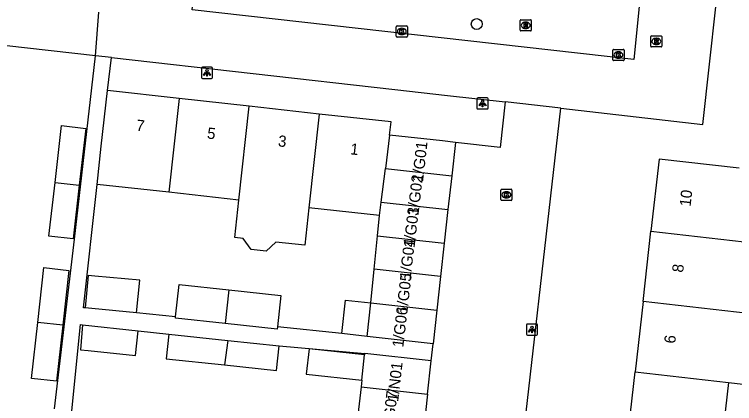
# Model space of a CAD drawing. Extents: x 162082 to 163393, y 388091 to 388632.
# Drawn here: x 162764.8 to 162829.3, y 388370.4 to 388405.2 of the extents above; entities that cross this region are included whole.
import ezdxf

# ---------------------------------------------------------------- set-up
doc = ezdxf.new("R2010")
doc.units = 0
for name, color, linetype in [('IMGEO_Boom', 7, 'Continuous'), ('IMGEO_Kolk', 7, 'Continuous'), ('IMGEO_Lichtpunt', 7, 'Continuous'), ('IMGEO_Pand', 7, 'Continuous'), ('IMGEO_Pand_nummerreeks', 7, 'Continuous'), ('IMGEO_Rijbaan_lokaal_open', 7, 'Continuous'), ('IMGEO_Rioolput', 7, 'Continuous'), ('IMGEO_Voetpad_open', 7, 'Continuous')]:
    doc.layers.add(name, color=color, linetype=linetype)

msp = doc.modelspace()

# ---------------------------------------------------------------- linework, layer by layer
at = {"layer": 'IMGEO_Boom'}
msp.add_circle((162806.242, 388404.354), 0.489, dxfattribs=at)
at = {"layer": 'IMGEO_Kolk'}
for p, q in [((162799.033, 388403.265), (162799.033, 388404.117)), ((162799.108, 388404.191), (162799.96, 388404.191)), ((162799.521, 388403.971), (162799.546, 388403.971)), ((162800.034, 388404.117), (162800.034, 388403.265)), ((162799.96, 388403.191), (162799.108, 388403.191)), ((162799.544, 388403.411), (162799.519, 388403.411)), ((162818.437, 388401.157), (162818.437, 388402.009)), ((162818.512, 388402.083), (162819.364, 388402.083)), ((162818.925, 388401.863), (162818.95, 388401.863)), ((162819.438, 388402.009), (162819.438, 388401.157)), ((162818.948, 388401.303), (162818.923, 388401.303)), ((162819.364, 388401.083), (162818.512, 388401.083)), ((162808.476, 388389.572), (162809.328, 388389.572)), ((162808.401, 388388.646), (162808.401, 388389.498)), ((162808.889, 388389.352), (162808.914, 388389.352)), ((162809.402, 388389.498), (162809.402, 388388.646)), ((162809.328, 388388.572), (162808.476, 388388.572)), ((162808.912, 388388.792), (162808.887, 388388.792))]:
    msp.add_line(p, q, dxfattribs=at)
for points in [[(162799.033, 388403.265), (162799.033, 388404.117)], [(162799.108, 388404.191), (162799.96, 388404.191)], [(162799.354, 388403.891), (162799.477, 388403.891), (162799.477, 388403.74), (162799.607, 388403.891), (162799.771, 388403.891), (162799.625, 388403.74), (162799.778, 388403.491), (162799.626, 388403.491), (162799.541, 388403.655), (162799.477, 388403.588), (162799.477, 388403.491), (162799.354, 388403.491), (162799.354, 388403.891)], [(162800.034, 388404.117), (162800.034, 388403.265)], [(162799.96, 388403.191), (162799.108, 388403.191)], [(162818.437, 388401.157), (162818.437, 388402.009)], [(162818.512, 388402.083), (162819.364, 388402.083)], [(162819.438, 388402.009), (162819.438, 388401.157)], [(162818.758, 388401.783), (162818.881, 388401.783), (162818.881, 388401.632), (162819.011, 388401.783), (162819.175, 388401.783), (162819.029, 388401.632), (162819.182, 388401.383), (162819.03, 388401.383), (162818.945, 388401.547), (162818.881, 388401.48), (162818.881, 388401.383), (162818.758, 388401.383), (162818.758, 388401.783)], [(162819.364, 388401.083), (162818.512, 388401.083)], [(162808.476, 388389.572), (162809.328, 388389.572)], [(162808.401, 388388.646), (162808.401, 388389.498)], [(162808.722, 388389.272), (162808.845, 388389.272), (162808.845, 388389.121), (162808.975, 388389.272), (162809.139, 388389.272), (162808.993, 388389.121), (162809.146, 388388.872), (162808.994, 388388.872), (162808.909, 388389.036), (162808.845, 388388.969), (162808.845, 388388.872), (162808.722, 388388.872), (162808.722, 388389.272)], [(162809.402, 388389.498), (162809.402, 388388.646)], [(162809.328, 388388.572), (162808.476, 388388.572)]]:
    msp.add_lwpolyline(points, dxfattribs=at)
for centre, start, end in [((162799.11, 388404.115), 91.55205, 178.44795), ((162799.11, 388404.115), 91.55205, 178.44795), ((162799.958, 388404.115), 1.55205, 88.44795), ((162799.958, 388404.115), 1.55205, 88.44795), ((162799.11, 388403.267), 181.55205, 268.44795), ((162799.11, 388403.267), 181.55205, 268.44795), ((162799.958, 388403.267), 271.55205, 358.44795), ((162799.958, 388403.267), 271.55205, 358.44795), ((162818.514, 388402.007), 91.55205, 178.44795), ((162818.514, 388402.007), 91.55205, 178.44795), ((162819.362, 388402.007), 1.55205, 88.44795), ((162819.362, 388402.007), 1.55205, 88.44795), ((162818.514, 388401.159), 181.55205, 268.44795), ((162818.514, 388401.159), 181.55205, 268.44795), ((162819.362, 388401.159), 271.55205, 358.44795), ((162819.362, 388401.159), 271.55205, 358.44795), ((162808.478, 388389.496), 91.55205, 178.44795), ((162808.478, 388389.496), 91.55205, 178.44795), ((162809.326, 388389.496), 1.55205, 88.44795), ((162809.326, 388389.496), 1.55205, 88.44795), ((162808.478, 388388.648), 181.55205, 268.44795), ((162808.478, 388388.648), 181.55205, 268.44795), ((162809.326, 388388.648), 271.55205, 358.44795), ((162809.326, 388388.648), 271.55205, 358.44795)]:
    msp.add_arc(centre, 0.0765, start, end, dxfattribs=at)
for centre, major_axis, ratio, start_param, end_param in [((162799.52, 388403.691), (-0.387, 0.002), 0.722429, 4.712389, 7.853982), ((162799.545, 388403.691), (-0.39, 0.002), 0.717154, 1.570796, 4.712389), ((162818.924, 388401.583), (-0.387, 0.002), 0.722429, 4.712389, 7.853982), ((162818.949, 388401.583), (-0.39, 0.002), 0.717154, 1.570796, 4.712389), ((162808.888, 388389.072), (-0.387, 0.002), 0.722429, 4.712389, 7.853982), ((162808.913, 388389.072), (-0.39, 0.002), 0.717154, 1.570796, 4.712389)]:
    msp.add_ellipse(centre, major_axis=major_axis, ratio=ratio, start_param=start_param, end_param=end_param, dxfattribs=at)
at = {"layer": 'IMGEO_Lichtpunt'}
for p, q in [((162781.583, 388400.39), (162781.583, 388399.583)), ((162781.583, 388400.39), (162781.583, 388399.583)), ((162782.485, 388400.485), (162781.677, 388400.485)), ((162782.485, 388400.485), (162781.677, 388400.485)), ((162782.579, 388399.583), (162782.579, 388400.39)), ((162782.579, 388399.583), (162782.579, 388400.39)), ((162781.677, 388399.489), (162782.485, 388399.489)), ((162781.677, 388399.489), (162782.485, 388399.489)), ((162806.267, 388397.655), (162806.267, 388396.848)), ((162806.267, 388397.655), (162806.267, 388396.848)), ((162807.169, 388397.75), (162806.361, 388397.75)), ((162807.169, 388397.75), (162806.361, 388397.75)), ((162807.263, 388396.848), (162807.263, 388397.655)), ((162807.263, 388396.848), (162807.263, 388397.655)), ((162806.361, 388396.754), (162807.169, 388396.754)), ((162806.361, 388396.754), (162807.169, 388396.754)), ((162810.696, 388377.416), (162810.696, 388376.609)), ((162810.696, 388377.416), (162810.696, 388376.609)), ((162811.598, 388377.511), (162810.79, 388377.511)), ((162811.598, 388377.511), (162810.79, 388377.511)), ((162811.692, 388376.609), (162811.692, 388377.416)), ((162811.692, 388376.609), (162811.692, 388377.416)), ((162810.79, 388376.515), (162811.598, 388376.515)), ((162810.79, 388376.515), (162811.598, 388376.515))]:
    msp.add_line(p, q, dxfattribs=at)
for points in [[(162781.957, 388400.054), (162781.996, 388400.026), (162781.808, 388399.764), (162781.77, 388399.791), (162781.957, 388400.054)], [(162782.059, 388400.006), (162782.106, 388400.006), (162782.106, 388399.684), (162782.059, 388399.684), (162782.059, 388400.006)], [(162782.169, 388400.026), (162782.207, 388400.053), (162782.394, 388399.791), (162782.355, 388399.763), (162782.169, 388400.026)], [(162806.641, 388397.319), (162806.68, 388397.291), (162806.492, 388397.029), (162806.454, 388397.056), (162806.641, 388397.319)], [(162806.853, 388397.291), (162806.891, 388397.318), (162807.078, 388397.056), (162807.039, 388397.028), (162806.853, 388397.291)], [(162806.743, 388397.271), (162806.79, 388397.271), (162806.79, 388396.949), (162806.743, 388396.949), (162806.743, 388397.271)], [(162811.07, 388377.08), (162811.109, 388377.052), (162810.921, 388376.79), (162810.883, 388376.817), (162811.07, 388377.08)], [(162811.172, 388377.032), (162811.219, 388377.032), (162811.219, 388376.71), (162811.172, 388376.71), (162811.172, 388377.032)], [(162811.282, 388377.052), (162811.32, 388377.079), (162811.507, 388376.817), (162811.468, 388376.789), (162811.282, 388377.052)]]:
    msp.add_lwpolyline(points, dxfattribs=at)
for centre in [(162782.082, 388400.188), (162806.766, 388397.453), (162811.195, 388377.214)]:
    msp.add_circle(centre, 0.0994, dxfattribs=at)
for centre, start, end in [((162781.677, 388400.39), 90, 180), ((162781.677, 388400.39), 90, 180), ((162782.485, 388400.39), 0, 90), ((162782.485, 388400.39), 0, 90), ((162781.677, 388399.583), 180, 270), ((162781.677, 388399.583), 180, 270), ((162782.485, 388399.583), 270, 0), ((162782.485, 388399.583), 270, 360), ((162806.361, 388397.655), 90, 180), ((162806.361, 388397.655), 90, 180), ((162807.169, 388397.655), 0, 90), ((162807.169, 388397.655), 0, 90), ((162806.361, 388396.848), 180, 270), ((162806.361, 388396.848), 180, 270), ((162807.169, 388396.848), 270, 0), ((162807.169, 388396.848), 270, 360), ((162810.79, 388377.416), 90, 180), ((162810.79, 388377.416), 90, 180), ((162811.598, 388377.416), 0, 90), ((162811.598, 388377.416), 0, 90), ((162810.79, 388376.609), 180, 270), ((162810.79, 388376.609), 180, 270), ((162811.598, 388376.609), 270, 0), ((162811.598, 388376.609), 270, 360)]:
    msp.add_arc(centre, 0.0946, start, end, dxfattribs=at)
at = {"layer": 'IMGEO_Pand'}
for points in [[(162772.229, 388390.005), (162772.607, 388393.43), (162773.156, 388398.399)], [(162779.582, 388397.69), (162773.156, 388398.399)], [(162779.582, 388397.69), (162778.656, 388389.295)], [(162785.861, 388396.996), (162779.582, 388397.69)], [(162784.935, 388388.602), (162785.861, 388396.996)], [(162792.14, 388396.303), (162785.861, 388396.996)], [(162792.14, 388396.303), (162791.214, 388387.908)], [(162798.438, 388394.415), (162798.572, 388395.593), (162792.14, 388396.303)], [(162768.469, 388390.163), (162769.051, 388395.264), (162771.215, 388395.017), (162770.635, 388389.927)], [(162798.438, 388394.415), (162798.067, 388391.417)], [(162804.333, 388393.764), (162803.171, 388393.892), (162798.438, 388394.415)], [(162804.333, 388393.764), (162804.001, 388390.761)], [(162829.744, 388391.446), (162822.577, 388392.254), (162821.851, 388385.81)], [(162797.696, 388388.419), (162798.067, 388391.417)], [(162798.067, 388391.417), (162804.001, 388390.761)], [(162804.001, 388390.761), (162803.67, 388387.759)], [(162770.635, 388389.927), (162770.089, 388385.139), (162767.924, 388385.386), (162768.469, 388390.163)], [(162768.469, 388390.163), (162770.635, 388389.927)], [(162778.656, 388389.295), (162772.229, 388390.005)], [(162784.935, 388388.602), (162778.656, 388389.295)], [(162791.214, 388387.908), (162790.839, 388384.553), (162788.257, 388384.837), (162787.395, 388384.02), (162786.034, 388384.171), (162785.318, 388385.162), (162784.565, 388385.245), (162784.935, 388388.602)], [(162797.546, 388387.209), (162797.696, 388388.419)], [(162797.696, 388388.419), (162803.67, 388387.759)], [(162797.546, 388387.209), (162791.214, 388387.908)], [(162803.67, 388387.759), (162803.338, 388384.756)], [(162797.364, 388385.416), (162797.546, 388387.209)], [(162821.142, 388379.514), (162821.851, 388385.81)], [(162821.851, 388385.81), (162830.212, 388384.87)], [(162797.059, 388382.41), (162797.364, 388385.416)], [(162797.364, 388385.416), (162803.338, 388384.756)], [(162803.338, 388384.756), (162803.006, 388381.753)], [(162766.914, 388377.64), (162767.458, 388382.555), (162769.71, 388382.306), (162769.166, 388377.395)], [(162775.778, 388378.525), (162776.051, 388381.422), (162772.031, 388381.801), (162771.438, 388381.857), (162771.165, 388378.96)], [(162796.753, 388379.405), (162797.059, 388382.41)], [(162803.006, 388381.753), (162797.059, 388382.41)], [(162803.006, 388381.753), (162802.675, 388378.751)], [(162779.271, 388378.143), (162779.578, 388381.038), (162784.048, 388380.563)], [(162784.048, 388380.563), (162783.716, 388377.548)], [(162784.048, 388380.563), (162788.701, 388380.069), (162788.401, 388377.245)], [(162794.16, 388376.652), (162794.491, 388379.655), (162796.753, 388379.405)], [(162796.422, 388376.402), (162796.753, 388379.405)], [(162796.753, 388379.405), (162802.675, 388378.751)], [(162821.142, 388379.514), (162820.434, 388373.219)], [(162829.503, 388378.573), (162821.142, 388379.514)], [(162775.778, 388378.525), (162771.758, 388378.905), (162771.165, 388378.96)], [(162802.675, 388378.751), (162802.343, 388375.748)], [(162828.794, 388372.278), (162833.018, 388371.802), (162833.727, 388378.098), (162829.503, 388378.573)], [(162783.716, 388377.548), (162779.258, 388378.021), (162779.271, 388378.143)], [(162769.166, 388377.395), (162768.611, 388372.385), (162766.36, 388372.634), (162766.914, 388377.64)], [(162769.166, 388377.395), (162766.914, 388377.64)], [(162770.916, 388377.441), (162770.751, 388375.211), (162771.441, 388375.138), (162775.683, 388374.688), (162775.916, 388376.91)], [(162770.916, 388377.441), (162775.916, 388376.91)], [(162788.401, 388377.245), (162788.381, 388377.052), (162783.716, 388377.548)], [(162796.422, 388376.402), (162794.16, 388376.652)], [(162778.663, 388376.608), (162778.428, 388374.406), (162783.66, 388373.849)], [(162778.663, 388376.608), (162783.947, 388376.045)], [(162783.947, 388376.045), (162783.66, 388373.849)], [(162783.947, 388376.045), (162788.545, 388375.555)], [(162802.343, 388375.748), (162796.422, 388376.402)], [(162783.66, 388373.849), (162788.311, 388373.353), (162788.545, 388375.555)], [(162796.193, 388374.749), (162791.22, 388375.29), (162790.976, 388373.037), (162795.948, 388372.497)], [(162795.948, 388372.497), (162796.193, 388374.749)], [(162796.207, 388374.877), (162796.193, 388374.749)], [(162802.163, 388374.229), (162796.207, 388374.877)], [(162801.839, 388371.247), (162802.163, 388374.229)], [(162819.725, 388366.924), (162820.434, 388373.219)], [(162820.434, 388373.219), (162828.794, 388372.278)], [(162795.948, 388372.497), (162795.883, 388371.895)], [(162828.794, 388372.278), (162828.085, 388365.983)], [(162795.883, 388371.895), (162795.545, 388368.859)], [(162795.883, 388371.895), (162801.839, 388371.247)], [(162801.839, 388371.247), (162801.509, 388368.211)]]:
    msp.add_lwpolyline(points, dxfattribs=at)
at = {"layer": 'IMGEO_Rijbaan_lokaal_open'}
for points in [[(162780.76, 388405.619), (162781.393, 388411.586), (162820.916, 388407.138), (162820.326, 388401.167), (162780.76, 388405.619)], [(162813.768, 388396.836), (162826.501, 388395.375), (162828.263, 388411.324)], [(162772.078, 388401.51), (162772.4, 388405.427)], [(162773.511, 388401.349), (162772.078, 388401.51)], [(162773.511, 388401.349), (162798.904, 388398.502), (162803.622, 388397.973), (162808.779, 388397.395)], [(162808.779, 388397.395), (162808.347, 388393.304), (162804.333, 388393.764)], [(162813.768, 388396.836), (162808.779, 388397.395)], [(162809.756, 388361.499), (162813.768, 388396.836)], [(162802.163, 388374.229), (162802.343, 388375.748)]]:
    msp.add_lwpolyline(points, dxfattribs=at)
at = {"layer": 'IMGEO_Rioolput'}
for p, q in [((162810.133, 388403.812), (162810.133, 388404.664)), ((162810.208, 388404.738), (162811.06, 388404.738)), ((162810.621, 388404.518), (162810.646, 388404.518)), ((162811.134, 388404.664), (162811.134, 388403.812)), ((162811.06, 388403.738), (162810.208, 388403.738)), ((162810.644, 388403.958), (162810.619, 388403.958)), ((162821.833, 388402.378), (162821.833, 388403.23)), ((162821.908, 388403.304), (162822.76, 388403.304)), ((162822.834, 388403.23), (162822.834, 388402.378)), ((162822.344, 388402.524), (162822.319, 388402.524)), ((162822.321, 388403.084), (162822.346, 388403.084)), ((162822.76, 388402.304), (162821.908, 388402.304))]:
    msp.add_line(p, q, dxfattribs=at)
for points in [[(162810.133, 388403.812), (162810.133, 388404.664)], [(162810.208, 388404.738), (162811.06, 388404.738)], [(162810.722, 388404.436), (162810.47, 388404.438), (162810.47, 388404.038)], [(162811.134, 388404.664), (162811.134, 388403.812)], [(162811.06, 388403.738), (162810.208, 388403.738)], [(162810.47, 388404.038), (162810.594, 388404.038), (162810.594, 388404.2), (162810.605, 388404.2)], [(162810.648, 388404.357), (162810.594, 388404.357), (162810.594, 388404.276)], [(162810.594, 388404.276), (162810.646, 388404.276)], [(162810.652, 388404.171), (162810.723, 388404.038), (162810.863, 388404.038), (162810.798, 388404.164)], [(162821.833, 388402.378), (162821.833, 388403.23)], [(162821.908, 388403.304), (162822.76, 388403.304)], [(162822.834, 388403.23), (162822.834, 388402.378)], [(162822.422, 388403.002), (162822.17, 388403.004), (162822.17, 388402.604)], [(162822.17, 388402.604), (162822.294, 388402.604), (162822.294, 388402.766), (162822.305, 388402.766)], [(162822.348, 388402.923), (162822.294, 388402.923), (162822.294, 388402.842)], [(162822.294, 388402.842), (162822.346, 388402.842)], [(162822.352, 388402.737), (162822.423, 388402.604), (162822.563, 388402.604), (162822.498, 388402.73)], [(162822.76, 388402.304), (162821.908, 388402.304)]]:
    msp.add_lwpolyline(points, dxfattribs=at)
for centre, radius, start, end in [((162810.21, 388404.662), 0.0765, 91.55205, 178.44795), ((162810.21, 388404.662), 0.0765, 91.55205, 178.44795), ((162810.721, 388404.326), 0.109, 350.36119, 89.41601), ((162811.058, 388404.662), 0.0765, 1.55205, 88.44795), ((162811.058, 388404.662), 0.0765, 1.55205, 88.44795), ((162810.21, 388403.814), 0.0765, 181.55205, 268.44795), ((162810.21, 388403.814), 0.0765, 181.55205, 268.44795), ((162810.604, 388404.147), 0.0533, 26.02933, 88.69889), ((162810.63, 388404.465), 0.19, 274.7715, 282.96867), ((162810.654, 388404.261), 0.0964, 77.00612, 93.18647), ((162810.668, 388404.318), 0.0378, 276.66336, 79.67722), ((162810.719, 388404.326), 0.112, 277.58423, 350.98172), ((162810.703, 388404.111), 0.108, 29.51342, 73.79051), ((162811.058, 388403.814), 0.0765, 271.55205, 358.44795), ((162811.058, 388403.814), 0.0765, 271.55205, 358.44795), ((162821.91, 388403.228), 0.0765, 91.55205, 178.44795), ((162821.91, 388403.228), 0.0765, 91.55205, 178.44795), ((162822.758, 388403.228), 0.0765, 1.55205, 88.44795), ((162822.758, 388403.228), 0.0765, 1.55205, 88.44795), ((162822.304, 388402.713), 0.0533, 26.02933, 88.69889), ((162822.33, 388403.031), 0.19, 274.7715, 282.96867), ((162822.354, 388402.827), 0.0964, 77.00612, 93.18647), ((162822.368, 388402.884), 0.0378, 276.66336, 79.67722), ((162822.421, 388402.892), 0.109, 350.36119, 89.41601), ((162822.419, 388402.892), 0.112, 277.58423, 350.98172), ((162822.403, 388402.677), 0.108, 29.51342, 73.79051), ((162821.91, 388402.38), 0.0765, 181.55205, 268.44795), ((162821.91, 388402.38), 0.0765, 181.55205, 268.44795), ((162822.758, 388402.38), 0.0765, 271.55205, 358.44795), ((162822.758, 388402.38), 0.0765, 271.55205, 358.44795)]:
    msp.add_arc(centre, radius, start, end, dxfattribs=at)
for centre, major_axis, ratio, start_param, end_param in [((162810.62, 388404.238), (-0.387, 0.002), 0.722429, 4.712389, 7.853982), ((162810.645, 388404.238), (-0.39, 0.002), 0.717154, 1.570796, 4.712389), ((162822.32, 388402.804), (-0.387, 0.002), 0.722429, 4.712389, 7.853982), ((162822.345, 388402.804), (-0.39, 0.002), 0.717154, 1.570796, 4.712389)]:
    msp.add_ellipse(centre, major_axis=major_axis, ratio=ratio, start_param=start_param, end_param=end_param, dxfattribs=at)
at = {"layer": 'IMGEO_Voetpad_open'}
for points in [[(162772.078, 388401.51), (162747.689, 388404.244), (162747.574, 388403.217)], [(162768.428, 388369.917), (162770.21, 388385.113), (162772.078, 388401.51)], [(162773.156, 388398.399), (162773.511, 388401.349)], [(162771.165, 388378.96), (162771.012, 388378.974), (162772.229, 388390.005)], [(162779.271, 388378.143), (162775.778, 388378.525)], [(162769.716, 388367.07), (162770.742, 388377.46), (162770.916, 388377.441)], [(162775.916, 388376.91), (162778.663, 388376.608)], [(162794.16, 388376.652), (162788.401, 388377.245)], [(162788.545, 388375.555), (162796.207, 388374.877)]]:
    msp.add_lwpolyline(points, dxfattribs=at)

# ---------------------------------------------------------------- texts
at = {"layer": 'IMGEO_Pand_nummerreeks'}
for s, rotation, p in [('7', 353.69989, (162775.699, 388394.819)), ('5', 353.69989, (162782.053, 388394.117)), ('3', 353.69989, (162788.407, 388393.416)), ('1', 353.69989, (162794.875, 388392.701)), ('1/G01', 83.46849, (162801.428, 388390.187)), ('1/G02', 83.46849, (162801.021, 388387.199)), ('10', 83.57735, (162825.397, 388387.982)), ('1/G03', 83.46849, (162800.669, 388384.285)), ('1/G04', 83.46849, (162800.317, 388381.466)), ('8', 83.57511, (162824.732, 388382.084)), ('1/G05', 83.46849, (162800.015, 388378.394)), ('1/G06', 83.46849, (162799.662, 388375.374)), ('6', 83.57735, (162824.017, 388375.727)), ('1/N01', 83.44557, (162799.204, 388370.517)), ('1/G07', 83.46849, (162798.756, 388367.872))]:
    msp.add_text(s, height=1, rotation=rotation, dxfattribs=at).set_placement(p)

doc.saveas('drawing.dxf')
